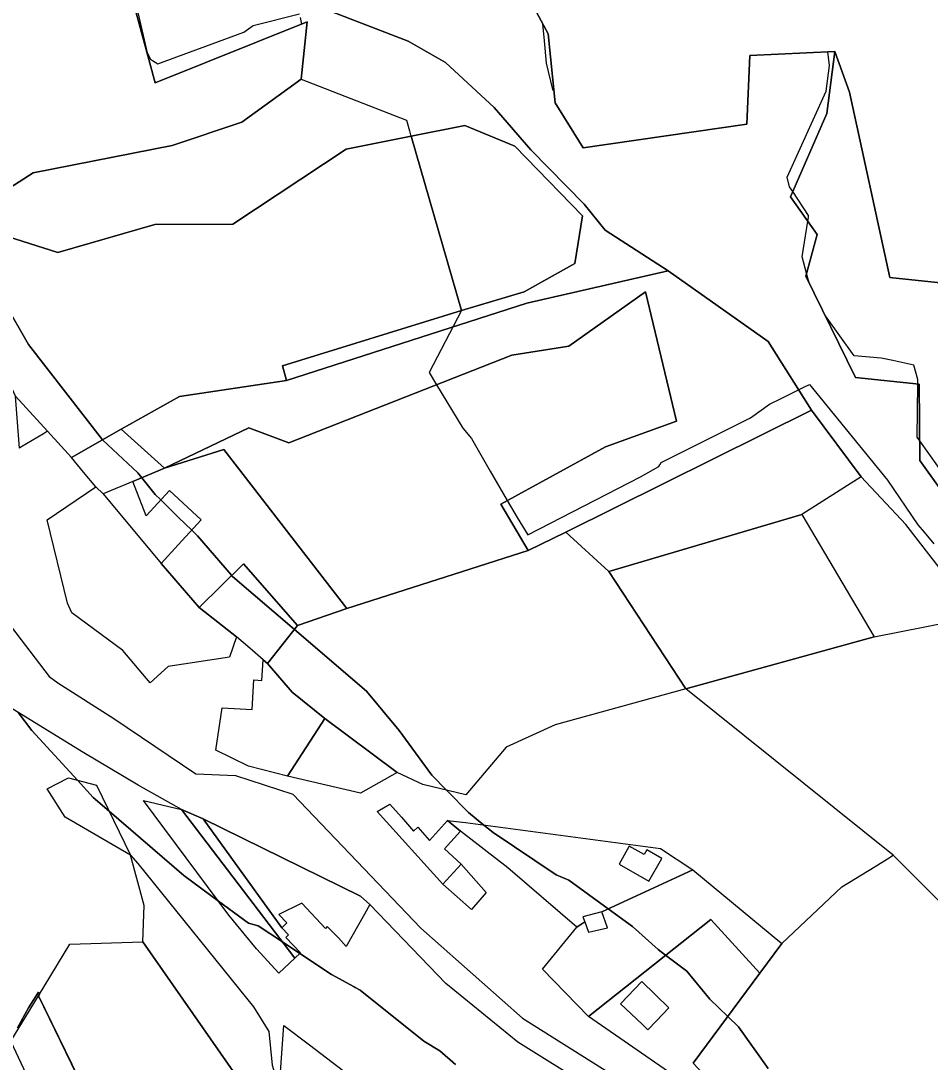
# Model space of a CAD drawing. Extents: x -477304 to -465429, y -1159113 to -1149210.
# Drawn here: x -474838 to -474595.3, y -1154739.9 to -1154462.2 of the extents above; entities that cross this region are included whole.
import ezdxf

# ---------------------------------------------------------------- set-up
doc = ezdxf.new("R2010")
doc.units = 0
for name, color, linetype in [('BPEJ_s', 7, 'Continuous'), ('orna_s', 7, 'Continuous'), ('PUPFL_s', 7, 'Continuous'), ('trav_porost_s', 7, 'Continuous'), ('voda_s', 7, 'Continuous'), ('zahrada_s', 7, 'Continuous')]:
    doc.layers.add(name, color=color, linetype=linetype)

msp = doc.modelspace()

# ---------------------------------------------------------------- linework, layer by layer
at = {"layer": 'BPEJ_s'}
for points in [[(-474576.47, -1154604.65), (-474598.09, -1154574.21), (-474598.81, -1154573.2), (-474598.61, -1154559.1), (-474598.6, -1154557.89), (-474599.66, -1154554.06), (-474605.28, -1154552.83), (-474608.38, -1154552.15), (-474615.61, -1154551.51), (-474623.26, -1154540.88), (-474627.51, -1154532.37), (-474627.91, -1154530.86), (-474628.28, -1154529.5), (-474629.43, -1154525.14), (-474627.96, -1154515.63), (-474627.81, -1154514.64), (-474627.73, -1154514.09), (-474631.97, -1154507.73), (-474632.83, -1154506.43), (-474633.47, -1154503.88), (-474623.05, -1154480.91), (-474622.2, -1154474.11), (-474622.59, -1154470.47), (-474643.38, -1154471.47), (-474644.24, -1154489.74), (-474687.92, -1154496.11), (-474695.33, -1154484.05), (-474695.66, -1154480.96), (-474695.98, -1154480.49), (-474697.68, -1154473.47), (-474698.25, -1154467.57), (-474698.69, -1154463.03), (-474707.61, -1154446.26)], [(-474576.47, -1154604.65), (-474598.09, -1154574.21), (-474598.81, -1154573.2), (-474598.61, -1154559.1), (-474598.6, -1154557.89), (-474599.66, -1154554.06), (-474605.28, -1154552.83), (-474608.38, -1154552.15), (-474615.61, -1154551.51), (-474623.26, -1154540.88), (-474627.51, -1154532.37), (-474627.91, -1154530.86), (-474628.28, -1154529.5), (-474629.43, -1154525.14), (-474627.96, -1154515.63), (-474627.81, -1154514.64), (-474627.73, -1154514.09), (-474631.97, -1154507.73), (-474632.83, -1154506.43), (-474633.47, -1154503.88), (-474623.05, -1154480.91), (-474622.2, -1154474.11), (-474622.59, -1154470.47), (-474643.38, -1154471.47), (-474644.24, -1154489.74), (-474687.92, -1154496.11), (-474695.33, -1154484.05), (-474695.66, -1154480.96), (-474695.98, -1154480.49), (-474697.68, -1154473.47), (-474698.25, -1154467.57), (-474698.69, -1154463.03), (-474707.61, -1154446.26)], [(-474806.98, -1154458.8), (-474804.22, -1154470.71), (-474803.37, -1154472.41), (-474802.87, -1154472.74), (-474801.45, -1154473.68), (-474778.49, -1154465.18), (-474775.94, -1154463.48), (-474763.6, -1154460.29)], [(-474806.98, -1154458.8), (-474804.22, -1154470.71), (-474803.37, -1154472.41), (-474802.87, -1154472.74), (-474801.45, -1154473.68), (-474778.49, -1154465.18), (-474775.94, -1154463.48), (-474763.6, -1154460.29)], [(-474763.41, -1154461.27), (-474763.05, -1154463.08), (-474761.58, -1154462.49), (-474763.13, -1154477.79), (-474735.08, -1154488.65), (-474734.26, -1154491.55), (-474733.86, -1154492.97), (-474733.76, -1154492.95), (-474720.33, -1154539.46), (-474729.03, -1154556), (-474727.04, -1154559.26), (-474720.01, -1154570.86), (-474717.67, -1154573.62), (-474712.68, -1154582.29), (-474708.16, -1154590.16), (-474705.55, -1154594.67), (-474702.68, -1154599.33), (-474672.59, -1154583.83), (-474667.7, -1154581.07), (-474667.42, -1154580.59), (-474667.07, -1154580), (-474643.25, -1154568.1), (-474638.15, -1154564.48), (-474635.21, -1154563.02), (-474630.39, -1154560.61), (-474628.79, -1154559.8), (-474627.53, -1154559.17), (-474606.68, -1154584.68), (-474598.6, -1154596.59), (-474596.93, -1154598.59), (-474594.34, -1154601.69)], [(-474763.41, -1154461.27), (-474763.05, -1154463.08), (-474761.58, -1154462.49), (-474763.13, -1154477.79), (-474735.08, -1154488.65), (-474734.26, -1154491.55), (-474733.86, -1154492.97), (-474733.76, -1154492.95), (-474720.33, -1154539.46), (-474729.03, -1154556), (-474727.04, -1154559.26), (-474720.01, -1154570.86), (-474717.67, -1154573.62), (-474712.68, -1154582.29), (-474708.16, -1154590.16), (-474705.55, -1154594.67), (-474702.68, -1154599.33), (-474672.59, -1154583.83), (-474667.7, -1154581.07), (-474667.42, -1154580.59), (-474667.07, -1154580), (-474643.25, -1154568.1), (-474638.15, -1154564.48), (-474635.21, -1154563.02), (-474630.39, -1154560.61), (-474628.79, -1154559.8), (-474627.53, -1154559.17), (-474606.68, -1154584.68), (-474598.6, -1154596.59)], [(-474842.28, -1154537.48), (-474835.9, -1154548.53), (-474816.21, -1154573.94), (-474816.12, -1154574.05), (-474806.77, -1154582.77), (-474805.72, -1154584.05), (-474802.09, -1154588.51), (-474800.59, -1154589.99), (-474795.85, -1154594.63), (-474792.37, -1154598.04), (-474790.82, -1154599.57), (-474781.74, -1154610.09), (-474781.46, -1154610.41), (-474764.96, -1154624.56), (-474745.74, -1154641.03), (-474737.02, -1154651.45), (-474732.66, -1154657.4), (-474728.31, -1154663.36), (-474724.36, -1154667.4), (-474721.82, -1154669.99), (-474720.83, -1154671), (-474718.52, -1154673.35), (-474714.38, -1154676.69), (-474711.93, -1154678.67), (-474695.13, -1154689.94), (-474691.73, -1154691.43), (-474681.24, -1154699.03), (-474674.72, -1154703.76), (-474667.92, -1154709.93), (-474665.9, -1154711.44), (-474660.26, -1154715.67), (-474654.09, -1154723.11), (-474649.3, -1154727.77), (-474646.44, -1154730.55), (-474638.57, -1154741.61)], [(-474638.57, -1154741.61), (-474646.44, -1154730.55), (-474649.3, -1154727.77), (-474654.09, -1154723.11), (-474660.26, -1154715.67), (-474665.9, -1154711.44), (-474667.92, -1154709.93), (-474674.72, -1154703.76), (-474681.24, -1154699.03), (-474691.73, -1154691.43), (-474695.13, -1154689.94), (-474711.93, -1154678.67), (-474714.38, -1154676.69), (-474718.52, -1154673.35), (-474720.83, -1154671), (-474721.82, -1154669.99), (-474724.36, -1154667.4), (-474728.31, -1154663.36), (-474732.66, -1154657.4), (-474737.02, -1154651.45), (-474745.74, -1154641.03), (-474764.96, -1154624.56), (-474781.46, -1154610.41), (-474781.74, -1154610.09), (-474790.82, -1154599.57), (-474792.37, -1154598.04), (-474795.85, -1154594.63), (-474800.59, -1154589.99), (-474802.09, -1154588.51), (-474805.72, -1154584.05), (-474806.77, -1154582.77), (-474816.12, -1154574.05), (-474816.21, -1154573.94), (-474835.9, -1154548.53), (-474842.28, -1154537.48)], [(-474598.6, -1154596.59), (-474596.93, -1154598.59), (-474594.34, -1154601.69)], [(-474721.93, -1154740.55), (-474726.18, -1154736.93), (-474730.43, -1154734.38), (-474747.44, -1154720.77), (-474748.76, -1154720.04), (-474749.03, -1154719.89), (-474755.1, -1154716.52), (-474763.52, -1154710.93), (-474768.13, -1154707.88), (-474774.66, -1154703.55), (-474777.21, -1154702.91), (-474785.23, -1154696.97), (-474794.43, -1154690.15), (-474814.42, -1154672.97), (-474818.68, -1154669.31), (-474822.89, -1154664.72), (-474835.05, -1154651.45), (-474838.66, -1154646.64)], [(-474838.66, -1154646.64), (-474835.05, -1154651.45), (-474822.89, -1154664.72), (-474818.68, -1154669.31), (-474814.42, -1154672.97), (-474794.43, -1154690.15), (-474785.23, -1154696.97), (-474777.21, -1154702.91), (-474774.66, -1154703.55), (-474768.13, -1154707.88), (-474763.52, -1154710.93), (-474755.1, -1154716.52), (-474749.03, -1154719.89), (-474748.76, -1154720.04), (-474747.44, -1154720.77), (-474730.43, -1154734.38), (-474726.18, -1154736.93), (-474721.93, -1154740.55)], [(-474838.88, -1154730.76), (-474835.9, -1154725.45), (-474833.27, -1154721.24), (-474833, -1154721.82), (-474833.26, -1154722.24), (-474822.99, -1154743.29)], [(-474822.99, -1154743.29), (-474833.26, -1154722.24), (-474833, -1154721.82), (-474833.27, -1154721.24), (-474835.9, -1154725.45), (-474838.88, -1154730.76)]]:
    msp.add_lwpolyline(points, dxfattribs=at)
at = {"layer": 'orna_s'}
for points in [[(-474629.52, -1154593.83), (-474610.2, -1154626.53), (-474660.51, -1154640.35), (-474681.01, -1154609.05)], [(-474830.94, -1154667.01), (-474825.25, -1154664.09), (-474817.79, -1154666.07), (-474808.7, -1154684.7), (-474826.18, -1154674.6)], [(-474782.43, -1154700.72), (-474805.24, -1154670.15), (-474795.11, -1154672.55), (-474764.82, -1154712.21), (-474769.12, -1154716.23), (-474775.12, -1154709.75)], [(-474775.85, -1154725.16), (-474771.78, -1154731.76), (-474770.92, -1154740.75), (-474768.34, -1154749.1), (-474771.36, -1154756.7), (-474805.39, -1154707.82), (-474805.09, -1154698.18), (-474808.7, -1154684.7), (-474806.72, -1154686.99)], [(-474824.88, -1154708.47), (-474805.39, -1154707.82), (-474771.36, -1154756.7), (-474766.03, -1154779.52), (-474776.91, -1154797.6), (-474788.79, -1154813.38), (-474833.26, -1154722.24)], [(-474756.12, -1154773.54), (-474768.65, -1154742.5), (-474767.81, -1154730.12), (-474760.97, -1154735.34), (-474737.91, -1154752.94), (-474733.42, -1154756.31), (-474752, -1154782.99)]]:
    msp.add_lwpolyline(points, close=True, dxfattribs=at)
at = {"layer": 'PUPFL_s'}
for points in [[(-474707.61, -1154446.26), (-474697.28, -1154465.67), (-474695.33, -1154484.05), (-474687.92, -1154496.11), (-474644.24, -1154489.74), (-474643.38, -1154471.47), (-474620.7, -1154470.38), (-474622.83, -1154486.87), (-474632.59, -1154509.15), (-474625.41, -1154519.2), (-474628.51, -1154530.34), (-474615.25, -1154557.33), (-474598.23, -1154559.14), (-474598.04, -1154579.45), (-474577.43, -1154608.26)], [(-474842.19, -1154507.5), (-474834.72, -1154502.7), (-474797.56, -1154495.4), (-474778.98, -1154489.21), (-474763.13, -1154477.79), (-474761.58, -1154462.49), (-474802.16, -1154478.77), (-474808.35, -1154455.67)], [(-474756.31, -1154459.25), (-474734.61, -1154467.63), (-474724.62, -1154473.31), (-474711.65, -1154485.35), (-474701.85, -1154496.61), (-474687.63, -1154511.05), (-474682.06, -1154517.99), (-474665.24, -1154528.9), (-474702.94, -1154537.53), (-474767.04, -1154558.14), (-474768.16, -1154554.23), (-474720.33, -1154539.46), (-474703.62, -1154534.48), (-474690.13, -1154526.92), (-474688.12, -1154514.17), (-474706.11, -1154495.64), (-474719.44, -1154490.12), (-474733.76, -1154492.95), (-474751.12, -1154496.38), (-474781.38, -1154516.45), (-474802.18, -1154516.51), (-474828.06, -1154523.95), (-474843.23, -1154519.15)], [(-474582.76, -1154621.11), (-474601.82, -1154596.53), (-474613.73, -1154583.83), (-474626.95, -1154566.04), (-474638.56, -1154547.71), (-474665.24, -1154528.9), (-474682.06, -1154517.99), (-474687.63, -1154511.05), (-474701.85, -1154496.61), (-474711.65, -1154485.35), (-474724.62, -1154473.31), (-474734.61, -1154467.63), (-474756.31, -1154459.25)]]:
    msp.add_lwpolyline(points, dxfattribs=at)
for points in [[(-474534.34, -1154591.42), (-474577.43, -1154608.26), (-474598.04, -1154579.45), (-474598.23, -1154559.14), (-474615.25, -1154557.33), (-474628.51, -1154530.34), (-474625.41, -1154519.2), (-474632.59, -1154509.15), (-474622.83, -1154486.87), (-474620.7, -1154470.38), (-474616.8, -1154481.18), (-474606.07, -1154530.68), (-474548.72, -1154536.66), (-474547.43, -1154541.62)], [(-474720.33, -1154539.46), (-474733.76, -1154492.95), (-474719.44, -1154490.12), (-474706.11, -1154495.64), (-474688.12, -1154514.17), (-474690.13, -1154526.92), (-474703.62, -1154534.48)], [(-474671.26, -1154534.48), (-474691.7, -1154549.01), (-474706.98, -1154551.4), (-474766.44, -1154574.71), (-474777.11, -1154570.74), (-474799.67, -1154581.5), (-474811.22, -1154571.13), (-474795.64, -1154562.41), (-474767.04, -1154558.14), (-474702.94, -1154537.53), (-474665.24, -1154528.9), (-474638.56, -1154547.71), (-474626.95, -1154566.04), (-474692.53, -1154598.6), (-474702.61, -1154603.45), (-474709.9, -1154591.11), (-474681.95, -1154575.84), (-474662.99, -1154568.96)], [(-474671.26, -1154534.48), (-474662.99, -1154568.96), (-474681.95, -1154575.84), (-474709.9, -1154591.11), (-474702.61, -1154603.45), (-474750.99, -1154618.9), (-474783.77, -1154576.5), (-474799.67, -1154581.5), (-474777.11, -1154570.74), (-474766.44, -1154574.71), (-474706.98, -1154551.4), (-474691.7, -1154549.01)], [(-474824.49, -1154578.62), (-474811.22, -1154571.13), (-474799.67, -1154581.5), (-474808.11, -1154585.06), (-474816, -1154588.38), (-474817.97, -1154586.46), (-474821.21, -1154582.56)], [(-474436.97, -1154712.36), (-474470.79, -1154694.05), (-474479.51, -1154698.63), (-474512.5, -1154695.38), (-474529.72, -1154698.35), (-474544.49, -1154713.13), (-474552.63, -1154731.76), (-474553.94, -1154735.28), (-474579.09, -1154710.9), (-474605.15, -1154684.77), (-474660.51, -1154640.35), (-474610.2, -1154626.53), (-474582.76, -1154621.11), (-474540.4, -1154651.54), (-474500.33, -1154671.41), (-474464.4, -1154687.15), (-474430.19, -1154708.17), (-474419.75, -1154720.15), (-474413.77, -1154727.01), (-474417.06, -1154730.17), (-474421.5, -1154724.95)], [(-474809.94, -1154816.34), (-474810.13, -1154805.19), (-474814.21, -1154790.5), (-474840.61, -1154734.34), (-474833.26, -1154722.24), (-474788.79, -1154813.38), (-474805.45, -1154833.66), (-474820.07, -1154845.2), (-474817.4, -1154831.78)]]:
    msp.add_lwpolyline(points, close=True, dxfattribs=at)
at = {"layer": 'trav_porost_s'}
for points in [[(-474808.35, -1154455.67), (-474802.16, -1154478.77), (-474761.58, -1154462.49), (-474763.13, -1154477.79), (-474778.98, -1154489.21), (-474797.56, -1154495.4), (-474834.72, -1154502.7), (-474842.19, -1154507.5), (-474842.5, -1154505.56), (-474841.97, -1154505.35), (-474843.69, -1154500.96), (-474855.17, -1154453.03), (-474855.23, -1154446.75), (-474831.79, -1154451.46)], [(-474767.04, -1154558.14), (-474795.64, -1154562.41), (-474811.22, -1154571.13), (-474824.49, -1154578.62), (-474830.84, -1154571.66), (-474839.4, -1154562.29), (-474865.21, -1154505.85), (-474861.24, -1154504.95), (-474860.26, -1154507.45), (-474858.58, -1154511.74), (-474856.79, -1154516.24), (-474854.63, -1154521.85), (-474845.3, -1154518.26), (-474843.07, -1154517.4), (-474843.23, -1154519.15), (-474828.06, -1154523.95), (-474802.18, -1154516.51), (-474781.38, -1154516.45), (-474751.12, -1154496.38), (-474733.76, -1154492.95), (-474720.33, -1154539.46), (-474768.16, -1154554.23)], [(-474626.95, -1154566.04), (-474613.73, -1154583.83), (-474629.52, -1154593.83), (-474681.01, -1154609.05), (-474692.53, -1154598.6)], [(-474783.77, -1154576.5), (-474750.99, -1154618.9), (-474764.1, -1154623.48), (-474778.59, -1154606.98), (-474790.39, -1154618.65), (-474800.48, -1154606.91), (-474795.99, -1154602), (-474789.82, -1154595.25), (-474798.3, -1154587.49), (-474804.48, -1154594.24), (-474808.11, -1154585.06), (-474799.67, -1154581.5)], [(-474708.42, -1154655.91), (-474719.22, -1154668.63), (-474730.7, -1154665.87), (-474737.54, -1154662.69), (-474756.83, -1154648.29), (-474765.58, -1154641.22), (-474772.16, -1154633.6), (-474764.1, -1154623.48), (-474750.99, -1154618.9), (-474702.61, -1154603.45), (-474692.53, -1154598.6), (-474681.01, -1154609.05), (-474660.51, -1154640.35), (-474695.41, -1154649.98)], [(-474790.39, -1154618.65), (-474778.59, -1154606.98), (-474764.1, -1154623.48), (-474772.16, -1154633.6), (-474773.33, -1154632.59), (-474776.89, -1154629.52), (-474780.38, -1154626.51)], [(-474767.27, -1154706.7), (-474763.32, -1154710.74), (-474764.82, -1154712.21), (-474795.11, -1154672.55), (-474789.3, -1154675), (-474768.35, -1154704.14), (-474766.54, -1154705.99)], [(-474658.66, -1154688.66), (-474682.95, -1154699.82), (-474687.98, -1154701.17), (-474687.5, -1154702.53), (-474689.56, -1154703.9), (-474708.03, -1154688.07), (-474720.66, -1154678.31), (-474724.12, -1154675.49), (-474719.32, -1154676.04), (-474667.24, -1154682.91)], [(-474670.35, -1154691.67), (-474666.91, -1154685.62), (-474670.9, -1154683.35), (-474671.6, -1154684.57), (-474675.58, -1154682.31), (-474678.32, -1154687.14)], [(-474577.98, -1154762.93), (-474587.6, -1154769.75), (-474617.78, -1154788.89), (-474632.51, -1154764.4), (-474646.53, -1154752.94), (-474658.54, -1154740.25), (-474640.74, -1154716.19), (-474634.91, -1154708.32), (-474618.83, -1154693.22), (-474610.01, -1154687.78), (-474606.68, -1154685.72), (-474605.15, -1154684.77), (-474579.09, -1154710.9), (-474553.94, -1154735.28), (-474546.55, -1154742.45)], [(-474653.84, -1154701.88), (-474686.45, -1154727.73), (-474698.74, -1154715.1), (-474689.56, -1154703.9), (-474687.5, -1154702.53), (-474686.52, -1154705.31), (-474681.37, -1154704.11), (-474682.95, -1154699.82), (-474658.66, -1154688.66), (-474634.91, -1154708.32), (-474640.74, -1154716.19)], [(-474686.45, -1154727.73), (-474653.84, -1154701.88), (-474640.74, -1154716.19), (-474658.54, -1154740.25), (-474646.53, -1154752.94), (-474661.68, -1154744.91)], [(-474677.92, -1154724.36), (-474672.08, -1154729.94), (-474670.63, -1154731.32), (-474668.37, -1154728.95), (-474665, -1154725.42), (-474672.27, -1154718.45)]]:
    msp.add_lwpolyline(points, close=True, dxfattribs=at)
msp.add_lwpolyline([(-474504.41, -1154455.05), (-474495.05, -1154471.02), (-474481.56, -1154512.48), (-474480.67, -1154521.18), (-474496, -1154546.74), (-474541.1, -1154542.25), (-474547.43, -1154541.62), (-474548.72, -1154536.66), (-474606.07, -1154530.68), (-474616.8, -1154481.18), (-474620.7, -1154470.38), (-474643.38, -1154471.47), (-474644.24, -1154489.74), (-474687.92, -1154496.11), (-474695.33, -1154484.05), (-474697.28, -1154465.67), (-474707.61, -1154446.26)], dxfattribs=at)
at = {"layer": 'voda_s'}
for points in [[(-474843, -1154620.5), (-474830.45, -1154637.1), (-474828.11, -1154638.77), (-474813.12, -1154648.24), (-474791.27, -1154663.04), (-474780.67, -1154663.48), (-474765.36, -1154668.5), (-474731.18, -1154704.24), (-474704.11, -1154728.19), (-474645.53, -1154765.02)], [(-474649.92, -1154769.23), (-474705.33, -1154734.59), (-474724.53, -1154718.93), (-474744.8, -1154697.87), (-474747.28, -1154695.65), (-474789.3, -1154675), (-474795.11, -1154672.55), (-474806.65, -1154666.07), (-474821.13, -1154657.4), (-474841.26, -1154645.04)]]:
    msp.add_lwpolyline(points, dxfattribs=at)
at = {"layer": 'zahrada_s'}
for points in [[(-474839.4, -1154562.29), (-474830.84, -1154571.66), (-474831.92, -1154572.31), (-474837.94, -1154575.88), (-474838.31, -1154576.14)], [(-474780.38, -1154626.51), (-474782.25, -1154631.92), (-474798.67, -1154634.42), (-474803.42, -1154638.79), (-474810.76, -1154630.1), (-474824.38, -1154620.12), (-474825.49, -1154617.48), (-474830.9, -1154595.31), (-474817.97, -1154586.46), (-474816, -1154588.38), (-474800.48, -1154606.91), (-474790.39, -1154618.65)], [(-474775.76, -1154638), (-474773.68, -1154638.13), (-474773.33, -1154632.59), (-474772.16, -1154633.6), (-474765.58, -1154641.22), (-474756.83, -1154648.29), (-474766.83, -1154663.63), (-474777.22, -1154661), (-474785.96, -1154656.7), (-474784.25, -1154645.39), (-474776.25, -1154645.89)], [(-474766.83, -1154663.63), (-474756.83, -1154648.29), (-474737.54, -1154662.69), (-474747.33, -1154668.2)], [(-474720.66, -1154678.31), (-474724.95, -1154683.08), (-474720.46, -1154687.09), (-474725.32, -1154692.43), (-474742.86, -1154673.12), (-474739.51, -1154671.12), (-474736.41, -1154674.63), (-474733.15, -1154678.32), (-474731.98, -1154677.29), (-474728.89, -1154680.78), (-474724.12, -1154675.49)], [(-474789.3, -1154675), (-474747.28, -1154695.65), (-474744.8, -1154697.87), (-474746.3, -1154700.47), (-474751.12, -1154709.1), (-474753.2, -1154706.81), (-474756.18, -1154703.76), (-474756.68, -1154704.25), (-474763.02, -1154697.52), (-474769.11, -1154700.6), (-474766.97, -1154702.79), (-474768.35, -1154704.14)], [(-474717.74, -1154699.23), (-474725.32, -1154692.43), (-474720.46, -1154687.09), (-474713.78, -1154694.68)]]:
    msp.add_lwpolyline(points, close=True, dxfattribs=at)

doc.saveas('drawing.dxf')
